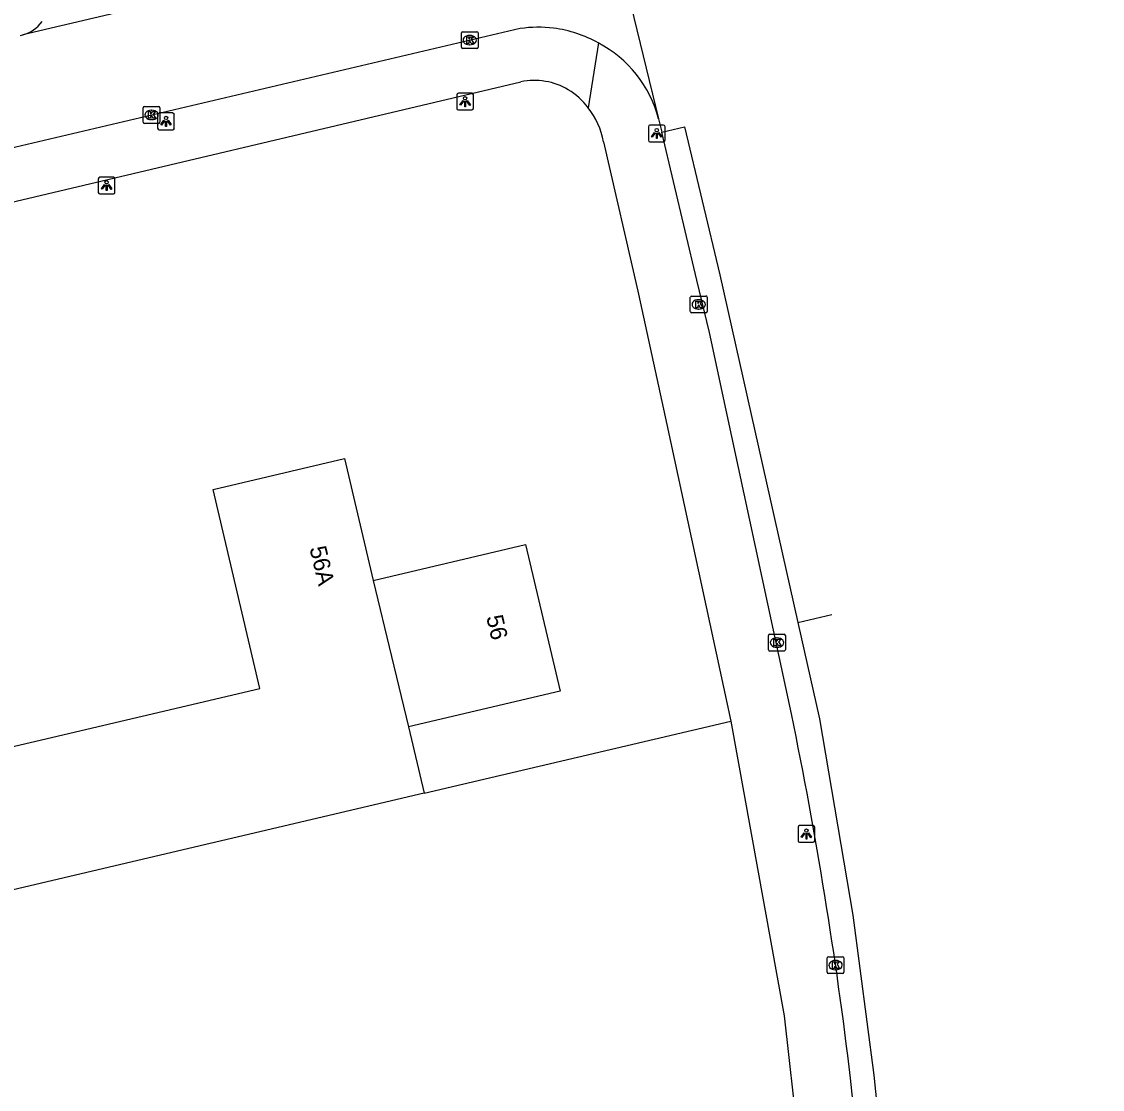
# Model space of a CAD drawing. Extents: x 157663 to 158496, y 379212 to 380934.
# Drawn here: x 158357.7 to 158422.3, y 380643.2 to 380707 of the extents above; entities that cross this region are included whole.
import ezdxf

# ---------------------------------------------------------------- set-up
doc = ezdxf.new("R2010")
doc.units = 0
for name, color, linetype in [('IMGEO_Groenvoorziening', 7, 'Continuous'), ('IMGEO_Kolk', 7, 'Continuous'), ('IMGEO_Lichtpunt', 7, 'Continuous'), ('IMGEO_Pand', 7, 'Continuous'), ('IMGEO_Pand_nummerreeks', 7, 'Continuous'), ('IMGEO_Rijbaan_lokaal_gesloten', 7, 'Continuous'), ('IMGEO_Rijbaan_lokaal_open', 7, 'Continuous'), ('IMGEO_Voetpad_open', 7, 'Continuous')]:
    doc.layers.add(name, color=color, linetype=linetype)

msp = doc.modelspace()

# ---------------------------------------------------------------- linework, layer by layer
at = {"layer": 'IMGEO_Groenvoorziening'}
msp.add_lwpolyline([(158381.763, 380660.915), (158400.091, 380665.22)], dxfattribs=at)
at = {"layer": 'IMGEO_Kolk'}
for p, q in [((158383.991, 380705.471), (158383.991, 380706.323)), ((158384.066, 380706.397), (158384.918, 380706.397)), ((158384.992, 380706.323), (158384.992, 380705.471)), ((158384.479, 380706.177), (158384.504, 380706.177)), ((158384.918, 380705.397), (158384.066, 380705.397)), ((158384.502, 380705.617), (158384.477, 380705.617)), ((158364.979, 380701), (158364.979, 380701.852)), ((158365.054, 380701.926), (158365.906, 380701.926)), ((158365.98, 380701.852), (158365.98, 380701)), ((158365.49, 380701.146), (158365.465, 380701.146)), ((158365.467, 380701.706), (158365.492, 380701.706)), ((158365.906, 380700.926), (158365.054, 380700.926)), ((158397.67, 380689.687), (158397.67, 380690.539)), ((158397.745, 380690.613), (158398.597, 380690.613)), ((158398.158, 380690.393), (158398.183, 380690.393)), ((158398.671, 380690.539), (158398.671, 380689.687)), ((158398.597, 380689.613), (158397.745, 380689.613)), ((158398.181, 380689.833), (158398.156, 380689.833)), ((158402.347, 380669.483), (158402.347, 380670.335)), ((158402.422, 380670.409), (158403.274, 380670.409)), ((158402.835, 380670.189), (158402.86, 380670.189)), ((158403.348, 380670.335), (158403.348, 380669.483)), ((158402.858, 380669.629), (158402.833, 380669.629)), ((158403.274, 380669.409), (158402.422, 380669.409)), ((158405.843, 380650.222), (158405.843, 380651.074)), ((158405.918, 380651.148), (158406.77, 380651.148)), ((158406.331, 380650.928), (158406.356, 380650.928)), ((158406.844, 380651.074), (158406.844, 380650.222)), ((158406.77, 380650.148), (158405.918, 380650.148)), ((158406.354, 380650.368), (158406.329, 380650.368))]:
    msp.add_line(p, q, dxfattribs=at)
for points in [[(158383.991, 380705.471), (158383.991, 380706.323)], [(158384.066, 380706.397), (158384.918, 380706.397)], [(158384.992, 380706.323), (158384.992, 380705.471)], [(158384.312, 380706.097), (158384.435, 380706.097), (158384.435, 380705.946), (158384.565, 380706.097), (158384.729, 380706.097), (158384.583, 380705.946), (158384.736, 380705.697), (158384.584, 380705.697), (158384.499, 380705.861), (158384.435, 380705.794), (158384.435, 380705.697), (158384.312, 380705.697), (158384.312, 380706.097)], [(158384.918, 380705.397), (158384.066, 380705.397)], [(158364.979, 380701), (158364.979, 380701.852)], [(158365.054, 380701.926), (158365.906, 380701.926)], [(158365.98, 380701.852), (158365.98, 380701)], [(158365.3, 380701.626), (158365.423, 380701.626), (158365.423, 380701.475), (158365.553, 380701.626), (158365.717, 380701.626), (158365.571, 380701.475), (158365.724, 380701.226), (158365.572, 380701.226), (158365.487, 380701.39), (158365.423, 380701.323), (158365.423, 380701.226), (158365.3, 380701.226), (158365.3, 380701.626)], [(158365.906, 380700.926), (158365.054, 380700.926)], [(158397.67, 380689.687), (158397.67, 380690.539)], [(158397.745, 380690.613), (158398.597, 380690.613)], [(158397.991, 380690.313), (158398.114, 380690.313), (158398.114, 380690.162), (158398.244, 380690.313), (158398.408, 380690.313), (158398.262, 380690.162), (158398.415, 380689.913), (158398.263, 380689.913), (158398.178, 380690.077), (158398.114, 380690.01), (158398.114, 380689.913), (158397.991, 380689.913), (158397.991, 380690.313)], [(158398.671, 380690.539), (158398.671, 380689.687)], [(158398.597, 380689.613), (158397.745, 380689.613)], [(158402.347, 380669.483), (158402.347, 380670.335)], [(158402.422, 380670.409), (158403.274, 380670.409)], [(158403.348, 380670.335), (158403.348, 380669.483)], [(158402.668, 380670.109), (158402.791, 380670.109), (158402.791, 380669.958), (158402.921, 380670.109), (158403.085, 380670.109), (158402.939, 380669.958), (158403.092, 380669.709), (158402.94, 380669.709), (158402.855, 380669.873), (158402.791, 380669.806), (158402.791, 380669.709), (158402.668, 380669.709), (158402.668, 380670.109)], [(158403.274, 380669.409), (158402.422, 380669.409)], [(158405.843, 380650.222), (158405.843, 380651.074)], [(158405.918, 380651.148), (158406.77, 380651.148)], [(158406.164, 380650.848), (158406.287, 380650.848), (158406.287, 380650.697), (158406.417, 380650.848), (158406.581, 380650.848), (158406.435, 380650.697), (158406.588, 380650.448), (158406.436, 380650.448), (158406.351, 380650.612), (158406.287, 380650.545), (158406.287, 380650.448), (158406.164, 380650.448), (158406.164, 380650.848)], [(158406.844, 380651.074), (158406.844, 380650.222)], [(158406.77, 380650.148), (158405.918, 380650.148)]]:
    msp.add_lwpolyline(points, dxfattribs=at)
for centre, start, end in [((158384.068, 380706.321), 91.55205, 178.44795), ((158384.068, 380706.321), 91.55205, 178.44795), ((158384.916, 380706.321), 1.55205, 88.44795), ((158384.916, 380706.321), 1.55205, 88.44795), ((158384.068, 380705.473), 181.55205, 268.44795), ((158384.068, 380705.473), 181.55205, 268.44795), ((158384.916, 380705.473), 271.55205, 358.44795), ((158384.916, 380705.473), 271.55205, 358.44795), ((158365.056, 380701.85), 91.55205, 178.44795), ((158365.056, 380701.85), 91.55205, 178.44795), ((158365.904, 380701.85), 1.55205, 88.44795), ((158365.904, 380701.85), 1.55205, 88.44795), ((158365.056, 380701.002), 181.55205, 268.44795), ((158365.056, 380701.002), 181.55205, 268.44795), ((158365.904, 380701.002), 271.55205, 358.44795), ((158365.904, 380701.002), 271.55205, 358.44795), ((158397.747, 380690.537), 91.55205, 178.44795), ((158397.747, 380690.537), 91.55205, 178.44795), ((158398.595, 380690.537), 1.55205, 88.44795), ((158398.595, 380690.537), 1.55205, 88.44795), ((158397.747, 380689.689), 181.55205, 268.44795), ((158397.747, 380689.689), 181.55205, 268.44795), ((158398.595, 380689.689), 271.55205, 358.44795), ((158398.595, 380689.689), 271.55205, 358.44795), ((158402.424, 380670.333), 91.55205, 178.44795), ((158402.424, 380670.333), 91.55205, 178.44795), ((158403.272, 380670.333), 1.55205, 88.44795), ((158403.272, 380670.333), 1.55205, 88.44795), ((158402.424, 380669.485), 181.55205, 268.44795), ((158402.424, 380669.485), 181.55205, 268.44795), ((158403.272, 380669.485), 271.55205, 358.44795), ((158403.272, 380669.485), 271.55205, 358.44795), ((158405.92, 380651.072), 91.55205, 178.44795), ((158405.92, 380651.072), 91.55205, 178.44795), ((158406.768, 380651.072), 1.55205, 88.44795), ((158406.768, 380651.072), 1.55205, 88.44795), ((158405.92, 380650.224), 181.55205, 268.44795), ((158405.92, 380650.224), 181.55205, 268.44795), ((158406.768, 380650.224), 271.55205, 358.44795), ((158406.768, 380650.224), 271.55205, 358.44795)]:
    msp.add_arc(centre, 0.0765, start, end, dxfattribs=at)
for centre, major_axis, ratio, start_param, end_param in [((158384.478, 380705.897), (-0.387, 0.002), 0.722429, 4.712389, 7.853982), ((158384.503, 380705.897), (-0.39, 0.002), 0.717154, 1.570796, 4.712389), ((158365.466, 380701.426), (-0.387, 0.002), 0.722429, 4.712389, 7.853982), ((158365.491, 380701.426), (-0.39, 0.002), 0.717154, 1.570796, 4.712389), ((158398.157, 380690.113), (-0.387, 0.002), 0.722429, 4.712389, 7.853982), ((158398.182, 380690.113), (-0.39, 0.002), 0.717154, 1.570796, 4.712389), ((158402.834, 380669.909), (-0.387, 0.002), 0.722429, 4.712389, 7.853982), ((158402.859, 380669.909), (-0.39, 0.002), 0.717154, 1.570796, 4.712389), ((158406.33, 380650.648), (-0.387, 0.002), 0.722429, 4.712389, 7.853982), ((158406.355, 380650.648), (-0.39, 0.002), 0.717154, 1.570796, 4.712389)]:
    msp.add_ellipse(centre, major_axis=major_axis, ratio=ratio, start_param=start_param, end_param=end_param, dxfattribs=at)
at = {"layer": 'IMGEO_Lichtpunt'}
for p, q in [((158383.716, 380702.628), (158383.716, 380701.821)), ((158383.716, 380702.628), (158383.716, 380701.821)), ((158384.618, 380702.723), (158383.81, 380702.723)), ((158384.618, 380702.723), (158383.81, 380702.723)), ((158384.712, 380701.821), (158384.712, 380702.628)), ((158384.712, 380701.821), (158384.712, 380702.628)), ((158365.846, 380701.449), (158365.846, 380700.642)), ((158365.846, 380701.449), (158365.846, 380700.642)), ((158366.748, 380701.544), (158365.94, 380701.544)), ((158366.748, 380701.544), (158365.94, 380701.544)), ((158366.842, 380700.642), (158366.842, 380701.449)), ((158366.842, 380700.642), (158366.842, 380701.449)), ((158383.81, 380701.727), (158384.618, 380701.727)), ((158383.81, 380701.727), (158384.618, 380701.727)), ((158365.94, 380700.548), (158366.748, 380700.548)), ((158365.94, 380700.548), (158366.748, 380700.548)), ((158395.164, 380700.721), (158395.164, 380699.914)), ((158395.164, 380700.721), (158395.164, 380699.914)), ((158396.066, 380700.816), (158395.258, 380700.816)), ((158396.066, 380700.816), (158395.258, 380700.816)), ((158396.16, 380699.914), (158396.16, 380700.721)), ((158396.16, 380699.914), (158396.16, 380700.721)), ((158395.258, 380699.82), (158396.066, 380699.82)), ((158395.258, 380699.82), (158396.066, 380699.82)), ((158362.298, 380697.611), (158362.298, 380696.804)), ((158362.298, 380697.611), (158362.298, 380696.804)), ((158363.2, 380697.706), (158362.392, 380697.706)), ((158363.2, 380697.706), (158362.392, 380697.706)), ((158363.294, 380696.804), (158363.294, 380697.611)), ((158363.294, 380696.804), (158363.294, 380697.611)), ((158362.392, 380696.71), (158363.2, 380696.71)), ((158362.392, 380696.71), (158363.2, 380696.71)), ((158404.106, 380658.886), (158404.106, 380658.079)), ((158404.106, 380658.886), (158404.106, 380658.079)), ((158405.008, 380658.981), (158404.2, 380658.981)), ((158405.008, 380658.981), (158404.2, 380658.981)), ((158405.102, 380658.079), (158405.102, 380658.886)), ((158405.102, 380658.079), (158405.102, 380658.886)), ((158404.2, 380657.985), (158405.008, 380657.985)), ((158404.2, 380657.985), (158405.008, 380657.985))]:
    msp.add_line(p, q, dxfattribs=at)
for points in [[(158384.09, 380702.292), (158384.129, 380702.264), (158383.941, 380702.002), (158383.903, 380702.029), (158384.09, 380702.292)], [(158384.192, 380702.244), (158384.239, 380702.244), (158384.239, 380701.922), (158384.192, 380701.922), (158384.192, 380702.244)], [(158384.302, 380702.264), (158384.34, 380702.291), (158384.527, 380702.029), (158384.488, 380702.001), (158384.302, 380702.264)], [(158366.22, 380701.113), (158366.259, 380701.085), (158366.071, 380700.823), (158366.033, 380700.85), (158366.22, 380701.113)], [(158366.322, 380701.065), (158366.369, 380701.065), (158366.369, 380700.743), (158366.322, 380700.743), (158366.322, 380701.065)], [(158366.432, 380701.085), (158366.47, 380701.112), (158366.657, 380700.85), (158366.618, 380700.822), (158366.432, 380701.085)], [(158395.538, 380700.385), (158395.577, 380700.357), (158395.389, 380700.095), (158395.351, 380700.122), (158395.538, 380700.385)], [(158395.64, 380700.337), (158395.687, 380700.337), (158395.687, 380700.015), (158395.64, 380700.015), (158395.64, 380700.337)], [(158395.75, 380700.357), (158395.788, 380700.384), (158395.975, 380700.122), (158395.936, 380700.094), (158395.75, 380700.357)], [(158362.672, 380697.275), (158362.711, 380697.247), (158362.523, 380696.985), (158362.485, 380697.012), (158362.672, 380697.275)], [(158362.884, 380697.247), (158362.922, 380697.274), (158363.109, 380697.012), (158363.07, 380696.984), (158362.884, 380697.247)], [(158362.774, 380697.227), (158362.821, 380697.227), (158362.821, 380696.905), (158362.774, 380696.905), (158362.774, 380697.227)], [(158404.48, 380658.55), (158404.519, 380658.522), (158404.331, 380658.26), (158404.293, 380658.287), (158404.48, 380658.55)], [(158404.692, 380658.522), (158404.73, 380658.549), (158404.917, 380658.287), (158404.878, 380658.259), (158404.692, 380658.522)], [(158404.582, 380658.502), (158404.629, 380658.502), (158404.629, 380658.18), (158404.582, 380658.18), (158404.582, 380658.502)]]:
    msp.add_lwpolyline(points, dxfattribs=at)
for centre in [(158384.215, 380702.426), (158366.345, 380701.247), (158395.663, 380700.519), (158362.797, 380697.409), (158404.605, 380658.684)]:
    msp.add_circle(centre, 0.0994, dxfattribs=at)
for centre, start, end in [((158383.81, 380702.628), 90, 180), ((158383.81, 380702.628), 90, 180), ((158384.618, 380702.628), 0, 90), ((158384.618, 380702.628), 0, 90), ((158383.81, 380701.821), 180, 270), ((158383.81, 380701.821), 180, 270), ((158384.618, 380701.821), 270, 0), ((158384.618, 380701.821), 270, 360), ((158365.94, 380701.449), 90, 180), ((158365.94, 380701.449), 90, 180), ((158366.748, 380701.449), 0, 90), ((158366.748, 380701.449), 0, 90), ((158365.94, 380700.642), 180, 270), ((158365.94, 380700.642), 180, 270), ((158366.748, 380700.642), 270, 0), ((158366.748, 380700.642), 270, 360), ((158395.258, 380700.721), 90, 180), ((158395.258, 380700.721), 90, 180), ((158396.066, 380700.721), 0, 90), ((158396.066, 380700.721), 0, 90), ((158395.258, 380699.914), 180, 270), ((158395.258, 380699.914), 180, 270), ((158396.066, 380699.914), 270, 0), ((158396.066, 380699.914), 270, 360), ((158362.392, 380697.611), 90, 180), ((158362.392, 380697.611), 90, 180), ((158363.2, 380697.611), 0, 90), ((158363.2, 380697.611), 0, 90), ((158362.392, 380696.804), 180, 270), ((158362.392, 380696.804), 180, 270), ((158363.2, 380696.804), 270, 0), ((158363.2, 380696.804), 270, 360), ((158404.2, 380658.886), 90, 180), ((158404.2, 380658.886), 90, 180), ((158405.008, 380658.886), 0, 90), ((158405.008, 380658.886), 0, 90), ((158404.2, 380658.079), 180, 270), ((158404.2, 380658.079), 180, 270), ((158405.008, 380658.079), 270, 0), ((158405.008, 380658.079), 270, 360)]:
    msp.add_arc(centre, 0.0946, start, end, dxfattribs=at)
at = {"layer": 'IMGEO_Pand'}
for points in [[(158336.729, 380682.077), (158336.026, 380685.071), (158345.272, 380687.413), (158349.054, 380671.311), (158349.376, 380671.387), (158349.451, 380671.066), (158349.129, 380670.99), (158351.17, 380662.296), (158371.954, 380667.177), (158369.162, 380679.065), (158377.014, 380680.909), (158378.724, 380673.628)], [(158378.724, 380673.628), (158387.825, 380675.766), (158389.884, 380667.003), (158380.833, 380664.877)], [(158378.724, 380673.628), (158379.822, 380669.073), (158380.833, 380664.877)], [(158380.833, 380664.877), (158381.763, 380660.915)], [(158381.763, 380660.915), (158343.739, 380651.985)]]:
    msp.add_lwpolyline(points, dxfattribs=at)
at = {"layer": 'IMGEO_Rijbaan_lokaal_gesloten'}
for points in [[(158391.17, 380720.101), (158395.769, 380701.192)], [(158395.769, 380701.192), (158395.959, 380700.392)], [(158395.959, 380700.392), (158397.319, 380700.727), (158399.427, 380691.868), (158404.09, 380671.121)], [(158403.714, 380665.648), (158399.806, 380683.788), (158398.807, 380688.429), (158398.063, 380691.552), (158395.959, 380700.392)], [(158404.09, 380671.121), (158406.127, 380671.591)], [(158404.09, 380671.121), (158405.386, 380665.354), (158407.387, 380653.633), (158408.633, 380644.07), (158420.021, 380532.525), (158421.717, 380517.087), (158422.249, 380509.021), (158422.288, 380507.594), (158422.196, 380505.547), (158421.935, 380503.732), (158421.337, 380500.978), (158419.928, 380496.268), (158418.375, 380492.106), (158416.142, 380487.962), (158407.007, 380474.3)], [(158408.214, 380634.091), (158407.981, 380636.447), (158407.47, 380641.604), (158407.244, 380643.889)]]:
    msp.add_lwpolyline(points, dxfattribs=at)
msp.add_arc((158143.696, 380612.299), 265.435, 6.83511, 11.59471, dxfattribs=at)
at = {"layer": 'IMGEO_Rijbaan_lokaal_open'}
for points in [[(158383.918, 380712.366), (158357.798, 380706.21)], [(158387.512, 380706.587), (158352.604, 380698.395), (158345.611, 380696.728), (158333.596, 380693.885), (158329.679, 380692.954), (158315.613, 380689.628), (158309.765, 380688.246), (158299.62, 380685.817)], [(158357.639, 380706.178), (158357.798, 380706.21)]]:
    msp.add_lwpolyline(points, dxfattribs=at)
for centre, radius, start, end in [((158388.584, 380699.391), 7.275, 82.73501, 98.47299), ((158388.586, 380699.332), 7.333, 60.70756, 82.80924), ((158388.847, 380699.399), 7.15, 14.52383, 62.27323)]:
    msp.add_arc(centre, radius, start, end, dxfattribs=at)
at = {"layer": 'IMGEO_Voetpad_open'}
for points in [[(158392.174, 380705.728), (158391.562, 380701.861)], [(158300.18, 380682.699), (158316.641, 380686.64), (158323.48, 380688.261), (158346.317, 380693.647), (158353.339, 380695.323), (158387.549, 380703.401)], [(158392.483, 380699.822), (158394.536, 380690.903), (158394.576, 380690.714), (158396.26, 380682.933), (158400.091, 380665.22)], [(158400.091, 380665.22), (158403.279, 380647.612), (158404.084, 380640.327)]]:
    msp.add_lwpolyline(points, dxfattribs=at)
for centre, radius, start, end in [((158357.261, 380708.202), 2.063, 285.09634, 324.43485), ((158388.367, 380699.533), 3.954, 59.37455, 101.93711), ((158388.355, 380699.521), 3.97, 36.11908, 59.31423), ((158388.1, 380699.07), 4.447, 9.73797, 38.87865)]:
    msp.add_arc(centre, radius, start, end, dxfattribs=at)

# ---------------------------------------------------------------- texts
at = {"layer": 'IMGEO_Pand_nummerreeks'}
for s, rotation, p in [('56A', 283.34514, (158374.913, 380675.554)), ('56', 283.22266, (158385.472, 380671.439))]:
    msp.add_text(s, height=1, rotation=rotation, dxfattribs=at).set_placement(p)

doc.saveas('drawing.dxf')
